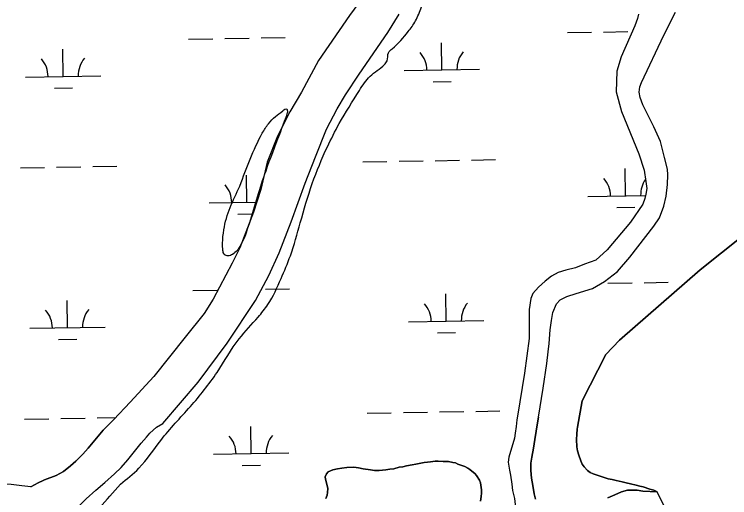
# Model space of a CAD drawing. Extents: x 3887375 to 3925618, y 296674 to 322633.
# Drawn here: x 3909091 to 3910039, y 307246 to 307885 of the extents above; entities that cross this region are included whole.
import ezdxf

# ---------------------------------------------------------------- set-up
doc = ezdxf.new("R2010")
doc.units = 0
for name, color, linetype in [('V-RIVR-EDGE', 7, 'Continuous'), ('V-TOPO-SHOR', 7, 'Continuous'), ('V-WETL-SWMP', 7, 'Continuous')]:
    doc.layers.add(name, color=color, linetype=linetype)

msp = doc.modelspace()

# ---------------------------------------------------------------- linework, layer by layer
at = {"layer": 'V-RIVR-EDGE'}
for points in [[(3909520.98, 307740.66), (3909547.95, 307784.73), (3909562.2, 307803.5), (3909581.04, 307818.81), (3909584.51, 307823.79), (3909586.46, 307834.53), (3909591.46, 307839.89), (3909612.62, 307862.48), (3909622.25, 307876.66), (3909630.36, 307895.06), (3909636.92, 307910.78), (3909644.65, 307929.96), (3909655.06, 307950.27), (3909663.54, 307963.3), (3909677, 307975.93), (3909683.16, 307981.29), (3909683.94, 307986.66), (3909681.64, 307988.97), (3909675.88, 307989.75), (3909663.99, 307990.55), (3909655.17, 307996.33), (3909654.04, 308001.71), (3909655.58, 308005.54), (3909659.82, 308012.05), (3909662.14, 308020.49), (3909662.18, 308035.84), (3909673.36, 308054.24), (3909688.76, 308073.01), (3909723.38, 308106.31), (3909727.61, 308108.61), (3909732.6, 308108.59), (3909739.87, 308100.13), (3909757.11, 308087.04), (3909773.6, 308083.93), (3909782.82, 308084.29), (3909797.04, 308091.55), (3909823.18, 308108.75), (3909843.92, 308114.84), (3909865.82, 308123.23), (3909888.86, 308130.85), (3909923.45, 308150.34), (3909965.32, 308163.29), (3910000.27, 308172.41), (3910027.15, 308176.18), (3910041.36, 308179.22), (3910055.56, 308181.87), (3910077.83, 308183.35), (3910090.12, 308187.54), (3910112.4, 308194.4), (3910127.39, 308205.49), (3910138.54, 308212.75), (3910147.37, 308213.12), (3910155.03, 308208.11), (3910162.31, 308199.65), (3910167.68, 308199.25), (3910173.06, 308203.46), (3910182.3, 308213.8), (3910193.83, 308219.91), (3910205.73, 308222.95), (3910221.11, 308230.59), (3910224.19, 308237.11), (3910231.54, 308258.58), (3910238.47, 308270.08), (3910251.93, 308279.26), (3910266.91, 308282.67), (3910278.04, 308282.26), (3910283.03, 308282.25), (3910302.96, 308274.14), (3910309.85, 308264.53), (3910312.5, 308249.55), (3910319.77, 308239.17), (3910327.81, 308232.63), (3910346.6, 308226.06), (3910368.45, 308212.95), (3910392.2, 308194.47), (3910419.77, 308170.61), (3910445.44, 308152.5), (3910469.99, 308144.38), (3910488.41, 308143.19), (3910504.9, 308140.08), (3910532.5, 308126.96), (3910546.3, 308120.78), (3910561.28, 308121.9), (3910577.04, 308131.45), (3910592.4, 308137.56), (3910605.07, 308138.29), (3910631.56, 308140.53), (3910651.12, 308134.72), (3910661.07, 308125.1), (3910662.59, 308116.27), (3910659.86, 308099.01), (3910655.23, 308088.27), (3910658.62, 308064.85), (3910658.6, 308053.72), (3910650.5, 308038.39), (3910634.7, 308011.95), (3910620.83, 307992.02), (3910613.5, 307975.54), (3910611.54, 307961.34), (3910611.51, 307948.29), (3910614.17, 307937.92), (3910619.9, 307928.31), (3910629.11, 307925.99), (3910638.31, 307921.74), (3910644.82, 307915.97), (3910656.3, 307900.59), (3910663.16, 307882.53), (3910668.51, 307871.77), (3910677.72, 307871.37), (3910688.1, 307879.78), (3910700.4, 307886.28), (3910719.63, 307900.05), (3910720.79, 307905.8), (3910720.84, 307924.99), (3910725.87, 307942.63), (3910737.43, 307961.41), (3910768.22, 307995.5), (3910779.75, 308001.99), (3910786.68, 308008.12), (3910792.07, 308017.31), (3910796.35, 308040.72), (3910802.15, 308059.51), (3910814.08, 308071.76), (3910824.47, 308083.25), (3910832.54, 308084), (3910837.14, 308083.99), (3910840.58, 308077.07), (3910843.99, 308058.25), (3910845.1, 308040.98), (3910840.47, 308031.4), (3910829.68, 308013.77), (3910809.68, 307996.93), (3910788.88, 307970.11), (3910776.95, 307953.64), (3910773.45, 307937.91), (3910769.95, 307917.58), (3910772.57, 307892.24), (3910775.97, 307869.2), (3910781.27, 307838.49), (3910789.27, 307813.9), (3910794.58, 307788.94), (3910798.02, 307783.18), (3910802.24, 307782.78), (3910808.76, 307780.46), (3910810.28, 307777.39), (3910805.66, 307771.64), (3910796.42, 307759.77), (3910794.11, 307754.02), (3910797.17, 307749.79), (3910801, 307747.86), (3910815.57, 307743.22), (3910819.01, 307737.07), (3910830.51, 307730.51), (3910838.55, 307720.9), (3910838.52, 307711.69), (3910834.29, 307704.79), (3910828.9, 307699.04), (3910823.13, 307694.45), (3910814.69, 307694.86), (3910807.77, 307691.42), (3910803.53, 307683.76), (3910801.18, 307667.26), (3910798.86, 307657.28), (3910792.31, 307646.55), (3910799.96, 307635.79), (3910830.23, 307617.29), (3910910.71, 307570.27), (3910945.98, 307552.14), (3910952.51, 307552.12), (3910965.96, 307562.45), (3910980.57, 307571.63), (3910999.78, 307579.26), (3911016.29, 307582.67), (3911028.57, 307582.26), (3911041.22, 307574.55), (3911050.41, 307565.7), (3911056.53, 307555.32), (3911067.25, 307546.47), (3911080.66, 307538.76), (3911093.71, 307537.57), (3911096.02, 307538.72), (3911098.33, 307542.17), (3911097.98, 307555.6), (3911099.9, 307558.28), (3911102.59, 307559.81), (3911117.56, 307557.09), (3911124.08, 307557.07), (3911126.38, 307554), (3911122.91, 307549.02), (3911119.43, 307537.13), (3911122.47, 307528.67), (3911127.83, 307519.83), (3911134.72, 307514.44), (3911144.7, 307512.88), (3911159.67, 307512.85), (3911170.03, 307514.74), (3911180.03, 307522.39), (3911190.79, 307527.35), (3911200.38, 307526.95), (3911208.81, 307521.55), (3911213.4, 307511.56), (3911221.83, 307507.32), (3911229.51, 307508.07), (3911244.12, 307520.31), (3911256.82, 307535.25), (3911264.9, 307541.37), (3911273.35, 307542.89), (3911278.72, 307540.95), (3911284.84, 307534.8), (3911292.13, 307534.01), (3911298.28, 307536.3), (3911311.35, 307545.86), (3911319.04, 307549.68), (3911332.09, 307549.27), (3911346.28, 307548.08), (3911358.95, 307547.66), (3911368.17, 307550.33), (3911386.23, 307559.11), (3911395.45, 307565.23), (3911410.83, 307573.25), (3911421.19, 307574.38), (3911425.03, 307573.22), (3911425.78, 307568.22), (3911425.76, 307559.78), (3911431.11, 307548.25), (3911438.77, 307542.86), (3911449.13, 307542.84), (3911464.49, 307544.33), (3911478.33, 307553.13), (3911492.18, 307565.76), (3911493.34, 307571.51), (3911492.6, 307582.64), (3911493.76, 307586.48), (3911497.99, 307587.62), (3911502.21, 307587.99), (3911507.21, 307592.2), (3911510.3, 307602.17), (3911515.68, 307604.46), (3911520.67, 307604.84), (3911530.26, 307601.74), (3911537.93, 307599.42), (3911549.83, 307599.39), (3911553.68, 307603.6), (3911564.05, 307608.18), (3911579.41, 307610.83), (3911593.24, 307613.48), (3911615.5, 307614.96), (3911629.31, 307612.63), (3911637.76, 307613.76), (3911657.33, 307614.48), (3911671.15, 307614.06), (3911682.26, 307607.51), (3911686.86, 307602.12), (3911689.52, 307591.75), (3911695.66, 307590.2), (3911701.79, 307589.04), (3911708.32, 307587.87), (3911713.68, 307584.02), (3911717.5, 307577.1), (3911730.14, 307568.24), (3911745.87, 307562.44), (3911752, 307561.28), (3911754.3, 307557.82), (3911755.42, 307547.45), (3911762.33, 307546.67), (3911769.25, 307552.79), (3911775.78, 307553.54), (3911787.28, 307546.61), (3911801.85, 307540.04), (3912147.16, 307491.98), (3912383.54, 307476.04)], [(3909451.92, 307753.5), (3909441.88, 307726.27), (3909423.72, 307677.96), (3909401.67, 307608.16), (3909390.47, 307579.78), (3909379.69, 307567.53), (3909373.93, 307565.62), (3909368.94, 307567.55), (3909367.04, 307572.93), (3909366.68, 307582.53), (3909368.26, 307600.18), (3909389.51, 307658.08)], [(3909389.51, 307658.08), (3909419.23, 307727.86), (3909427.33, 307740.51), (3909436.56, 307750.08), (3909446.56, 307757.73), (3909451.55, 307760.02), (3909452.32, 307758.48), (3909451.92, 307753.5)], [(3909231.17, 307263.53), (3909255.79, 307284.58), (3909284.66, 307321.36), (3909323.92, 307366.16), (3909359.35, 307411.37), (3909388.62, 307455.82), (3909413.64, 307484.54), (3909426.73, 307501.4), (3909444.09, 307535.51), (3909456.45, 307565.8), (3909469.61, 307609.52), (3909485.47, 307661.3), (3909505.55, 307709.99), (3909520.98, 307740.66)], [(3909034.98, 307514.87), (3909034.47, 307496.22), (3909020.96, 307466.7), (3909005.96, 307451.39), (3908977.89, 307432.27), (3908965.95, 307416.95), (3908942.47, 307388.22), (3908921.29, 307360.64), (3908914.35, 307348.37), (3908909.72, 307335.72), (3908909.69, 307325.35), (3908913.47, 307300.4), (3908916.13, 307290.41), (3908916.87, 307280.81), (3908918.01, 307273.52), (3908921.06, 307267.37), (3908924.13, 307264.68), (3908939.48, 307263.87), (3908953.66, 307256.16), (3908970.52, 307246.91), (3908984.7, 307236.51), (3909011.14, 307218.02), (3909057.11, 307184.51), (3909085.47, 307166.79), (3909110.78, 307159.05), (3909127.28, 307159.39), (3909136.51, 307163.59), (3909160.37, 307192.7), (3909169.22, 307201.13), (3909189.61, 307217.96), (3909203.46, 307232.13), (3909231.17, 307263.53)]]:
    msp.add_spline(points, degree=3, dxfattribs=at)
at = {"layer": 'V-TOPO-SHOR'}
msp.add_line((3909952.94, 307231.52), (3909942.54, 307253.16), dxfattribs=at)
for points in [[(3909547.19, 307900.54), (3909534.71, 307883.65), (3909493.77, 307824.09), (3909471.04, 307782.24), (3909455.74, 307756.13), (3909439.55, 307724.25), (3909425.8, 307689.72), (3909417.5, 307653.62), (3909407.7, 307623.58), (3909389.5, 307576.41), (3909379.15, 307555.85), (3909354.18, 307508.18), (3909342.09, 307489.26), (3909317.09, 307457.85), (3909275.63, 307405.73), (3909244.24, 307372.14), (3909222.53, 307349.2)], [(3909809.25, 307502.2), (3909813.87, 307507.39), (3909822.91, 307512), (3909835.02, 307515.67), (3909856.87, 307522.62), (3909872.91, 307531.8), (3909889.88, 307545.07), (3909906.37, 307564.09), (3909937.93, 307604.8), (3909945.45, 307616.15), (3909951.53, 307631.54), (3909954.27, 307644.47), (3909956.28, 307660.1), (3909956.65, 307672.98), (3909956.14, 307680.42), (3909952.05, 307695.91), (3909946.81, 307717.12), (3909937.89, 307736.56), (3909923.65, 307765.7), (3909920.04, 307775.43), (3909918.85, 307782.52), (3909919.71, 307789.32), (3909921.61, 307795.12), (3909951.3, 307857.8), (3909966.84, 307888.31)], [(3909287.49, 307343.59), (3909334.43, 307398.24), (3909372.51, 307449.95), (3909410.14, 307506.38), (3909427.99, 307539.65), (3909441.52, 307569.44), (3909457.49, 307610.46), (3909475.93, 307661.7), (3909489.68, 307696.57), (3909504.4, 307733.5), (3909518.67, 307760.26), (3909529.41, 307778.8), (3909547.4, 307806.32), (3909585.73, 307861.41), (3909600.75, 307885.48)], [(3909917.79, 307885.46), (3909916.58, 307879.68), (3909913.07, 307870.11)], [(3909913.07, 307870.11), (3909894.73, 307829.04), (3909889.08, 307810.27), (3909888.36, 307782.82), (3909895.41, 307756.9), (3909918.06, 307700.87), (3909925.35, 307679.02), (3909927.39, 307664.17), (3909928.97, 307654.72), (3909927.45, 307647.23), (3909926.23, 307641.45), (3909923.69, 307634.27), (3909907.32, 307610.18), (3909876.34, 307573.55), (3909861.42, 307559.99), (3909846.3, 307554.55), (3909834.21, 307549.86), (3909821.42, 307546.51), (3909811.33, 307543.57), (3909802.63, 307538.96), (3909793.99, 307531.98), (3909785.36, 307524.33), (3909777.77, 307516.02), (3909774.88, 307509.18), (3909772.85, 307494.57), (3909772.73, 307456.29), (3909766.7, 307410.42), (3909757.41, 307353.45)], [(3909837.08, 307338.95), (3909843.22, 307373.89), (3909874.27, 307434.95), (3909892.38, 307453.93), (3909999.25, 307546.93), (3910056.19, 307592.35), (3910092.96, 307607.13), (3910191.86, 307644.26), (3910219.69, 307644.91), (3910233.76, 307638.28), (3910250.16, 307631.7), (3910266.66, 307620.49), (3910283.33, 307602.32), (3910292.93, 307588.62), (3910302.8, 307563.33), (3910312.62, 307540.36), (3910317.86, 307514.96), (3910316.19, 307487.08), (3910309.78, 307463.73), (3910300.89, 307447.28), (3910294.15, 307437.84), (3910253.84, 307412.52)], [(3909785.35, 307352.21), (3909791.21, 307390.33), (3909796.2, 307423.31), (3909797.87, 307438.59), (3909799.31, 307449.8), (3909800.58, 307467.78), (3909802.32, 307480.02), (3909804.1, 307490.56), (3909809.25, 307502.2)], [(3909112.35, 307260.06), (3909100.62, 307261.26), (3909086.57, 307262.8), (3909076.08, 307263.64), (3909065.06, 307265.38), (3909053.32, 307267.99), (3909039.08, 307272.02), (3909027.52, 307275.35), (3909018.08, 307278.51), (3909010.25, 307281.32), (3908998.32, 307286.24), (3908989.77, 307292.25), (3908981.74, 307298.79), (3908974.96, 307305.16), (3908970.14, 307310.12), (3908967.09, 307316.86), (3908966, 307323.79), (3908966.5, 307329.65), (3908977.09, 307347.29), (3908981.16, 307355.21)], [(3909181.31, 307303.18), (3909188.56, 307311.03), (3909197.41, 307321.56), (3909208.54, 307335.11), (3909222.53, 307349.2)], [(3909757.41, 307353.45), (3909756.72, 307348.47), (3909755.69, 307339.58), (3909754.48, 307330.87), (3909753.44, 307324.46), (3909745.91, 307299.37), (3909745.04, 307292.44), (3909746.69, 307281.96), (3909748.14, 307275.21), (3909749.79, 307263.31), (3909750.89, 307254.96), (3909753.42, 307244.48), (3909755.09, 307228.68), (3909754.41, 307221.74), (3909751.42, 307213.02), (3909745.59, 307205.35), (3909736.19, 307201.58), (3909722.86, 307199.75), (3909708.82, 307199.51), (3909692.65, 307199.98), (3909674.88, 307199.02), (3909665.82, 307197.91), (3909654.85, 307198.28)], [(3909785.35, 307352.21), (3909783.78, 307344.56), (3909782.05, 307333.53), (3909780.32, 307322.51), (3909778.41, 307311.3), (3909776.33, 307299.03), (3909775.29, 307291.2), (3909774.98, 307281.43), (3909776.09, 307271.48), (3909777.9, 307261.71), (3909779.55, 307250.7), (3909781.18, 307243.42)], [(3909089.1, 307083.83), (3909093.84, 307098.43), (3909100.33, 307116.76), (3909105.79, 307130.47), (3909112.48, 307144.72), (3909119.17, 307159.14), (3909126.05, 307171.61), (3909133.64, 307183.9), (3909146.01, 307202.26), (3909151.13, 307208.86), (3909170.07, 307228.31), (3909186, 307243.84), (3909198.57, 307255.27), (3909210.44, 307265.62), (3909223.36, 307277.23), (3909232.03, 307285.44), (3909241.06, 307295.43), (3909250.07, 307306.85), (3909258.91, 307317.72), (3909265.81, 307325.75), (3909270.06, 307330.74), (3909278.98, 307338.76), (3909287.49, 307343.59)], [(3909942.54, 307253.16), (3909937.91, 307255.27), (3909932.57, 307257.03), (3909924.03, 307259.83), (3909919.4, 307260.88), (3909914.78, 307261.93), (3909906.95, 307263.67), (3909901.62, 307265.07), (3909895.92, 307266.47), (3909888.09, 307268.21), (3909882.76, 307269.61), (3909877.42, 307270.66), (3909869.59, 307273.11), (3909864.25, 307274.87), (3909857.49, 307277.33), (3909853.57, 307279.09), (3909850.36, 307281.56), (3909845.72, 307286.52), (3909843.22, 307290.06), (3909841.42, 307294.32), (3909838.54, 307301.77), (3909837.1, 307307.46), (3909836.01, 307312.78), (3909835.61, 307322.73), (3909835.94, 307329.49), (3909836.62, 307336.24), (3909837.08, 307338.95)], [(3909112.35, 307260.06), (3909122.11, 307265.08), (3909128.67, 307268.31), (3909130.8, 307269.21), (3909146.06, 307274.96), (3909155.99, 307280.15), (3909165.02, 307287.48), (3909172.28, 307294.08), (3909181.31, 307303.18)], [(3909503.59, 307244.57), (3909505.35, 307248.84), (3909505.69, 307252.4), (3909506.03, 307257.73), (3909504.22, 307265.18), (3909503.13, 307270.16), (3909502.76, 307273.35), (3909504.17, 307276.91), (3909506.65, 307279.77), (3909512.68, 307282.28), (3909519.07, 307283.73), (3909524.75, 307284.82), (3909531.15, 307285.56), (3909540.39, 307285.95), (3909546.79, 307285.27), (3909552.84, 307283.87), (3909562.44, 307282.49), (3909568.13, 307281.45), (3909574.17, 307281.47), (3909583.06, 307282.58), (3909588.03, 307283.31), (3909593.36, 307283.68), (3909600.46, 307285.85), (3909605.43, 307286.58), (3909610.41, 307287.67), (3909617.86, 307289.12), (3909622.84, 307289.85), (3909627.1, 307290.94), (3909633.85, 307292.03), (3909638.11, 307292.76), (3909642.02, 307293.13), (3909648.41, 307293.87), (3909652.32, 307293.89), (3909658.72, 307293.55), (3909662.27, 307293.57), (3909666.19, 307293.23), (3909671.88, 307292.19), (3909675.08, 307291.49), (3909678.29, 307290.08), (3909682.2, 307288.68), (3909687.54, 307286.92), (3909691.46, 307284.81), (3909694.31, 307282.69), (3909696.81, 307280.57), (3909700.73, 307277.38), (3909702.88, 307274.9), (3909707.17, 307268.52), (3909708.25, 307265.33), (3909709.71, 307256.09), (3909709.73, 307251.47), (3909709.39, 307247.2), (3909708.35, 307240.8)], [(3909877.32, 307245.24), (3909886.55, 307249.37), (3909895.06, 307253.14), (3909903.05, 307255.3), (3909915.85, 307255.36), (3909923.49, 307253.97), (3909942.54, 307253.16)]]:
    msp.add_lwpolyline(points, dxfattribs=at)
at = {"layer": 'V-WETL-SWMP'}
for p, q in [((3909823.49, 307861.13), (3909855.48, 307861.68)), ((3909871.48, 307861.96), (3909903.48, 307862.51)), ((3909321.65, 307852.52), (3909353.65, 307853.07)), ((3909369.65, 307853.34), (3909401.64, 307853.89)), ((3909417.64, 307854.17), (3909449.63, 307854.72)), ((3909657.24, 307811.84), (3909656.63, 307847.84)), ((3909155.41, 307803.23), (3909154.79, 307839.22)), ((3909607.25, 307810.98), (3909707.24, 307812.7)), ((3909105.42, 307802.37), (3909205.4, 307804.09)), ((3909645.51, 307796.21), (3909669.51, 307796.62)), ((3909143.68, 307787.59), (3909167.67, 307788.01)), ((3909552.48, 307689.95), (3909584.47, 307690.5)), ((3909600.47, 307690.78), (3909632.47, 307691.33)), ((3909648.46, 307691.6), (3909680.46, 307692.15)), ((3909696.46, 307692.43), (3909728.45, 307692.98)), ((3909098.64, 307682.16), (3909130.63, 307682.71)), ((3909146.63, 307682.99), (3909178.62, 307683.54)), ((3909194.62, 307683.81), (3909226.62, 307684.36)), ((3909900.61, 307645.18), (3909899.99, 307681.18)), ((3909398.78, 307636.57), (3909398.16, 307672.56)), ((3909850.62, 307644.32), (3909927.11, 307645.64)), ((3909348.79, 307635.71), (3909412.01, 307636.79)), ((3909888.88, 307629.55), (3909912.88, 307629.96)), ((3909387.05, 307620.93), (3909406.81, 307621.27)), ((3909877.19, 307529.33), (3909909.18, 307529.88)), ((3909925.18, 307530.15), (3909957.18, 307530.7)), ((3909327.36, 307519.89), (3909359.36, 307520.44)), ((3909423.35, 307521.54), (3909455.34, 307522.09)), ((3909161.12, 307470.6), (3909160.5, 307506.6)), ((3909662.95, 307479.22), (3909662.34, 307515.21)), ((3909612.96, 307478.36), (3909712.95, 307480.07)), ((3909111.13, 307469.74), (3909211.11, 307471.46)), ((3909651.22, 307463.58), (3909675.22, 307463.99)), ((3909149.39, 307454.97), (3909173.38, 307455.38)), ((3909558.19, 307357.33), (3909590.18, 307357.88)), ((3909606.18, 307358.15), (3909638.17, 307358.7)), ((3909654.17, 307358.98), (3909686.17, 307359.53)), ((3909702.17, 307359.8), (3909734.16, 307360.35)), ((3909104.35, 307349.54), (3909136.34, 307350.09)), ((3909152.34, 307350.36), (3909184.33, 307350.91)), ((3909200.33, 307351.19), (3909224.81, 307351.61)), ((3909404.49, 307303.94), (3909403.87, 307339.94)), ((3909354.5, 307303.08), (3909454.48, 307304.8)), ((3909392.75, 307288.31), (3909416.75, 307288.72))]:
    msp.add_line(p, q, dxfattribs=at)
for points in [[(3909547.19, 307900.54), (3909534.72, 307883.65), (3909493.77, 307824.09), (3909471.05, 307782.24), (3909455.74, 307756.13), (3909439.55, 307724.25), (3909425.8, 307689.72), (3909417.5, 307653.62), (3909407.7, 307623.58), (3909389.5, 307576.41), (3909379.15, 307555.85), (3909354.18, 307508.18), (3909342.09, 307489.27), (3909317.09, 307457.85), (3909275.63, 307405.73), (3909244.24, 307372.14), (3909222.53, 307349.2), (3909208.54, 307335.11), (3909197.41, 307321.56), (3909188.56, 307311.03), (3909181.31, 307303.18), (3909172.28, 307294.08), (3909165.02, 307287.48), (3909155.99, 307280.15), (3909146.06, 307274.96), (3909130.8, 307269.2), (3909128.67, 307268.31), (3909122.11, 307265.08), (3909112.35, 307260.06), (3909100.62, 307261.26), (3909086.57, 307262.8)], [(3909781.18, 307243.42), (3909779.55, 307250.7), (3909777.9, 307261.71), (3909776.09, 307271.48), (3909774.98, 307281.43), (3909775.29, 307291.21), (3909776.33, 307299.03), (3909778.41, 307311.3), (3909780.31, 307322.51), (3909782.05, 307333.53), (3909783.78, 307344.56), (3909785.35, 307352.21), (3909791.21, 307390.33), (3909796.2, 307423.31), (3909797.87, 307438.59), (3909799.3, 307449.8), (3909800.58, 307467.78), (3909802.32, 307480.02), (3909804.1, 307490.56), (3909809.25, 307502.2), (3909813.87, 307507.39), (3909822.91, 307512), (3909835.02, 307515.67), (3909856.87, 307522.62), (3909872.91, 307531.8), (3909889.88, 307545.07), (3909906.37, 307564.09), (3909937.93, 307604.8), (3909945.45, 307616.15), (3909951.53, 307631.54), (3909954.27, 307644.47), (3909956.28, 307660.1), (3909956.65, 307672.98), (3909956.14, 307680.42), (3909952.05, 307695.91), (3909946.81, 307717.12), (3909937.89, 307736.56), (3909923.65, 307765.7), (3909920.04, 307775.43), (3909918.85, 307782.52), (3909919.71, 307789.31), (3909921.61, 307795.12), (3909951.3, 307857.8), (3909966.84, 307888.31)], [(3909186, 307243.84), (3909198.57, 307255.27), (3909210.44, 307265.62), (3909223.36, 307277.23), (3909232.03, 307285.44), (3909241.06, 307295.43), (3909250.07, 307306.84), (3909258.91, 307317.72), (3909265.81, 307325.75), (3909270.06, 307330.74), (3909278.98, 307338.76), (3909287.49, 307343.59), (3909334.43, 307398.24), (3909372.51, 307449.95), (3909410.14, 307506.38), (3909427.99, 307539.65), (3909441.52, 307569.44), (3909457.49, 307610.46), (3909475.93, 307661.7), (3909489.68, 307696.57), (3909504.39, 307733.5), (3909518.67, 307760.26), (3909529.41, 307778.8), (3909547.4, 307806.32), (3909585.73, 307861.41), (3909600.75, 307885.48)], [(3909917.79, 307885.47), (3909916.58, 307879.68), (3909913.07, 307870.11), (3909894.73, 307829.04), (3909889.07, 307810.27), (3909888.36, 307782.82), (3909895.41, 307756.9), (3909918.06, 307700.87), (3909925.35, 307679.02), (3909927.39, 307664.17), (3909928.97, 307654.72), (3909927.45, 307647.23), (3909926.23, 307641.45), (3909923.69, 307634.27), (3909907.32, 307610.18), (3909876.34, 307573.55), (3909861.41, 307559.99), (3909846.3, 307554.55), (3909834.21, 307549.86), (3909821.42, 307546.52), (3909811.33, 307543.57), (3909802.63, 307538.96), (3909793.99, 307531.98), (3909785.36, 307524.33), (3909777.77, 307516.02), (3909774.88, 307509.18), (3909772.85, 307494.57), (3909772.73, 307456.29), (3909766.69, 307410.42), (3909757.41, 307353.45), (3909756.72, 307348.47), (3909755.69, 307339.58), (3909754.48, 307330.87), (3909753.44, 307324.46), (3909745.91, 307299.37), (3909745.05, 307292.44), (3909746.69, 307281.96), (3909748.14, 307275.21), (3909749.79, 307263.31), (3909750.89, 307254.96), (3909753.42, 307244.49)], [(3910056.19, 307592.35), (3909999.25, 307546.93), (3909892.38, 307453.93), (3909874.27, 307434.95), (3909843.22, 307373.9), (3909837.08, 307338.95), (3909836.62, 307336.24), (3909835.94, 307329.49), (3909835.61, 307322.73), (3909836.01, 307312.78), (3909837.1, 307307.46), (3909838.54, 307301.77), (3909841.42, 307294.32), (3909843.21, 307290.06), (3909845.72, 307286.52), (3909850.36, 307281.56), (3909853.57, 307279.09), (3909857.49, 307277.33), (3909864.25, 307274.87), (3909869.59, 307273.11), (3909877.42, 307270.66), (3909882.76, 307269.61), (3909888.09, 307268.21), (3909895.92, 307266.47), (3909901.61, 307265.07), (3909906.95, 307263.67), (3909914.78, 307261.93), (3909919.4, 307260.88), (3909924.03, 307259.83), (3909932.57, 307257.03), (3909937.91, 307255.27), (3909942.54, 307253.16)], [(3909708.35, 307240.8), (3909709.39, 307247.2), (3909709.73, 307251.47), (3909709.71, 307256.09), (3909708.25, 307265.33), (3909707.17, 307268.52), (3909702.88, 307274.9), (3909700.73, 307277.38), (3909696.81, 307280.56), (3909694.31, 307282.69), (3909691.46, 307284.81), (3909687.54, 307286.92), (3909682.2, 307288.68), (3909678.29, 307290.08), (3909675.08, 307291.49), (3909671.88, 307292.19), (3909666.19, 307293.23), (3909662.28, 307293.57), (3909658.72, 307293.56), (3909652.32, 307293.89), (3909648.41, 307293.87), (3909642.02, 307293.13), (3909638.11, 307292.76), (3909633.85, 307292.03), (3909627.1, 307290.94), (3909622.84, 307289.85), (3909617.86, 307289.12), (3909610.41, 307287.67), (3909605.43, 307286.58), (3909600.46, 307285.85), (3909593.36, 307283.68), (3909588.03, 307283.31), (3909583.06, 307282.58), (3909574.17, 307281.47), (3909568.13, 307281.45), (3909562.44, 307282.49), (3909552.84, 307283.87), (3909546.79, 307285.27), (3909540.39, 307285.95), (3909531.15, 307285.56), (3909524.75, 307284.82), (3909519.07, 307283.73), (3909512.68, 307282.28), (3909506.65, 307279.77), (3909504.17, 307276.91), (3909502.76, 307273.35), (3909503.13, 307270.16), (3909504.22, 307265.18), (3909506.03, 307257.73), (3909505.69, 307252.39), (3909505.35, 307248.84), (3909503.59, 307244.57)], [(3909942.54, 307253.16), (3909923.49, 307253.97), (3909915.85, 307255.36), (3909903.05, 307255.31), (3909895.06, 307253.14), (3909886.55, 307249.37), (3909877.32, 307245.25)]]:
    msp.add_lwpolyline(points, dxfattribs=at)
for centre, start, end in [((3909602, 307811.37), 0.21154, 41.7552), ((3909712.47, 307813.26), 140.21154, 181.75519), ((3909100.17, 307802.75), 0.21154, 41.7552), ((3909210.64, 307804.65), 140.21154, 181.75519), ((3909845.37, 307644.71), 0.21154, 41.7552), ((3909343.54, 307636.09), 0.21154, 41.7552), ((3909955.84, 307646.6), 144.86041, 181.75519), ((3909607.71, 307478.74), 0.21154, 41.7552), ((3909718.18, 307480.64), 140.21154, 181.75519), ((3909105.88, 307470.13), 0.21154, 41.7552), ((3909216.35, 307472.02), 140.21154, 181.75519), ((3909349.24, 307303.47), 0.21154, 41.7552), ((3909459.71, 307305.36), 140.21154, 181.75519)]:
    msp.add_arc(centre, 35.25, start, end, dxfattribs=at)

doc.saveas('drawing.dxf')
